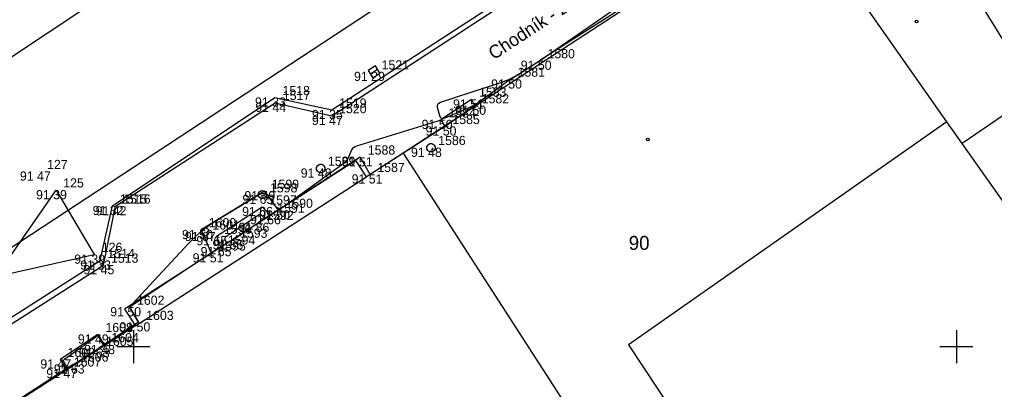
# Model space of a CAD drawing. Extents: x -711081 to -709338, y -1025122 to -1024092.
# Drawn here: x -710928.46 to -710898.84, y -1025026.31 to -1025015.05 of the extents above; entities that cross this region are included whole.
import ezdxf

# ---------------------------------------------------------------- set-up
doc = ezdxf.new("R2010")
doc.units = 0
for name, color, linetype in [('Ex_Minor Contours', 7, 'Continuous'), ('Z_betonova_konstrukce', 7, 'Continuous'), ('Z_body', 7, 'Continuous'), ('Z_body_cisla', 7, 'Continuous'), ('Z_body_vysky_redukovane', 7, 'Continuous'), ('Z_budova', 7, 'Continuous'), ('Z_hektometricka_sit', 7, 'Continuous'), ('Z_katastr_cisla_stavebni', 7, 'Continuous'), ('Z_katastr_hranice', 7, 'Continuous'), ('Z_katastr_vnitrni_kresba', 7, 'Continuous'), ('Z_katastr_znacky_budov', 7, 'Continuous'), ('Z_komunikace', 7, 'Continuous'), ('Z_komunikace_osa', 7, 'Continuous'), ('Z_obruba', 7, 'Continuous'), ('Z_popisy', 7, 'Continuous'), ('Z_site_kanalizace_znaky', 7, 'Continuous'), ('Z_site_vodovod_znaky', 7, 'Continuous'), ('Z_sloupek_drevenny', 7, 'Continuous'), ('Z_vdz12_plna', 7, 'Continuous'), ('Z_vstupy', 7, 'Continuous')]:
    doc.layers.add(name, color=color, linetype=linetype)

# ---------------------------------------------------------------- blocks, each defined once
blk = doc.blocks.new('POINT_DISPLAY')
blk.add_line((0, 0), (0, 0))
blk = doc.blocks.new('Z15')
blk.add_circle((0, 0), 0.125)
blk = doc.blocks.new('Z614')
for p, q in [((-0.13, 0.03), (-0.1, 0.08)), ((-0.13, -0.03), (-0.13, 0.03)), ((-0.1, 0.08), (-0.08, 0.1)), ((-0.08, 0.1), (-0.03, 0.13)), ((-0.03, 0.13), (0.03, 0.13)), ((0.03, 0.13), (0.08, 0.1)), ((0.08, 0.1), (0.1, 0.08)), ((0.1, 0.08), (0.13, 0.03)), ((0.13, 0.03), (0.13, -0.03)), ((-0.1, -0.08), (-0.13, -0.03)), ((-0.08, -0.1), (-0.1, -0.08)), ((-0.03, -0.13), (-0.08, -0.1)), ((0.03, -0.13), (-0.03, -0.13)), ((0.08, -0.1), (0.03, -0.13)), ((0.1, -0.08), (0.08, -0.1)), ((0.13, -0.03), (0.1, -0.08))]:
    blk.add_line(p, q)
blk = doc.blocks.new('Z46260')
for p, q in [((0.13, 0.13), (-0.13, 0.13)), ((-0.13, 0.13), (-0.13, -0.13)), ((0.13, 0), (-0.13, 0)), ((0.13, -0.13), (0.13, 0.13)), ((-0.13, -0.13), (0.13, -0.13))]:
    blk.add_line(p, q)

msp = doc.modelspace()

# ---------------------------------------------------------------- linework, layer by layer
at = {"layer": 'Ex_Minor Contours'}
for points in [[(-710913.55, -1025016.87), (-710914.417, -1025017.506), (-710914.53, -1025017.585), (-710914.648, -1025017.656), (-710914.769, -1025017.72), (-710914.895, -1025017.778), (-710915.542, -1025018.05), (-710915.596, -1025018.064), (-710915.639, -1025018.057), (-710915.671, -1025018.027), (-710915.693, -1025017.976), (-710915.758, -1025017.729), (-710915.764, -1025017.672), (-710915.751, -1025017.626), (-710915.72, -1025017.59), (-710915.668, -1025017.565), (-710913.803, -1025016.953), (-710913.678, -1025016.908), (-710913.557, -1025016.855), (-710913.439, -1025016.795), (-710913.325, -1025016.728), (-710912.875, -1025016.443), (-710912.763, -1025016.371), (-710912.652, -1025016.298), (-710912.541, -1025016.224), (-710912.431, -1025016.148), (-710906.311, -1025011.912)], [(-710924.84, -1025024.26), (-710925.05, -1025023.915), (-710925.075, -1025023.859), (-710925.08, -1025023.804), (-710925.064, -1025023.752), (-710925.028, -1025023.701), (-710923.322, -1025021.862), (-710923.125, -1025021.663), (-710922.916, -1025021.48), (-710922.694, -1025021.311), (-710922.461, -1025021.157), (-710921.176, -1025020.37), (-710921.103, -1025020.338), (-710921.035, -1025020.336), (-710920.974, -1025020.363), (-710920.918, -1025020.42), (-710920.706, -1025020.707), (-710920.651, -1025020.763), (-710920.59, -1025020.788), (-710920.525, -1025020.783), (-710920.455, -1025020.746), (-710918.605, -1025019.421), (-710918.56, -1025019.385), (-710918.522, -1025019.344), (-710918.49, -1025019.297), (-710918.464, -1025019.246), (-710918.371, -1025019.032), (-710918.344, -1025018.983), (-710918.309, -1025018.943), (-710918.265, -1025018.912), (-710918.214, -1025018.891), (-710915.716, -1025018.117), (-710915.689, -1025018.113), (-710915.666, -1025018.117), (-710915.647, -1025018.129), (-710915.63, -1025018.15), (-710915.54, -1025018.3)], [(-710921.008, -1025021.104), (-710921.106, -1025021), (-710921.123, -1025020.987), (-710921.141, -1025020.981), (-710921.16, -1025020.983), (-710921.179, -1025020.992), (-710921.777, -1025021.384), (-710921.824, -1025021.414), (-710921.87, -1025021.445), (-710921.916, -1025021.477), (-710921.962, -1025021.509), (-710922.199, -1025021.675), (-710922.214, -1025021.688), (-710922.222, -1025021.704), (-710922.224, -1025021.722), (-710922.219, -1025021.741), (-710922.17, -1025021.865)], [(-710926.997, -1025025.654), (-710927.107, -1025025.477), (-710927.119, -1025025.449), (-710927.12, -1025025.423), (-710927.109, -1025025.399), (-710927.087, -1025025.378), (-710926.145, -1025024.704), (-710926.132, -1025024.695), (-710926.119, -1025024.686), (-710926.091, -1025024.669), (-710926.085, -1025024.666), (-710926.079, -1025024.666), (-710926.074, -1025024.669), (-710926.07, -1025024.674), (-710925.911, -1025024.963)]]:
    msp.add_lwpolyline(points, dxfattribs=at)
at = {"layer": 'Z_betonova_konstrukce'}
for p, q in [((-710914.73, -1025017.48), (-710915.66, -1025018.1)), ((-710914.73, -1025017.48), (-710914.64, -1025017.67)), ((-710915.66, -1025018.1), (-710915.54, -1025018.3)), ((-710921.02, -1025020.27), (-710922.94, -1025021.45)), ((-710921.02, -1025020.27), (-710920.6, -1025020.85)), ((-710922.48, -1025021.64), (-710921.09, -1025020.75)), ((-710921.09, -1025020.75), (-710920.85, -1025021)), ((-710922.94, -1025021.45), (-710922.64, -1025022.16)), ((-710922.48, -1025021.64), (-710922.35, -1025021.97)), ((-710926.08, -1025024.63), (-710927.22, -1025025.39)), ((-710926.08, -1025024.63), (-710925.89, -1025024.95)), ((-710927.22, -1025025.39), (-710927.04, -1025025.68))]:
    msp.add_line(p, q, dxfattribs=at)
at = {"layer": 'Z_budova'}
for p, q in [((-710905.76, -1025011.86), (-710912.65, -1025016.3)), ((-710913.55, -1025016.87), (-710914.64, -1025017.67)), ((-710915.54, -1025018.3), (-710917.81, -1025019.76)), ((-710918.11, -1025019.24), (-710920.6, -1025020.85)), ((-710917.81, -1025019.76), (-710918.11, -1025019.24)), ((-710920.6, -1025020.85), (-710920.85, -1025021)), ((-710920.85, -1025021), (-710921.2, -1025021.23)), ((-710921.99, -1025021.76), (-710922.35, -1025021.97)), ((-710922.35, -1025021.97), (-710922.64, -1025022.16)), ((-710922.64, -1025022.16), (-710925.12, -1025023.8)), ((-710925.12, -1025023.8), (-710924.84, -1025024.26)), ((-710924.84, -1025024.26), (-710925.89, -1025024.95)), ((-710925.89, -1025024.95), (-710926.05, -1025025.05)), ((-710926.81, -1025025.54), (-710927.04, -1025025.68)), ((-710927.04, -1025025.68), (-710932.51, -1025029.22))]:
    msp.add_line(p, q, dxfattribs=at)
at = {"layer": 'Z_hektometricka_sit'}
for p, q in [((-710925, -1025024.5), (-710925, -1025025.5)), ((-710900, -1025024.5), (-710900, -1025025.5)), ((-710925.5, -1025025), (-710924.5, -1025025)), ((-710900.5, -1025025), (-710899.5, -1025025))]:
    msp.add_line(p, q, dxfattribs=at)
at = {"layer": 'Z_katastr_hranice'}
for p, q in [((-710931.09, -1025023.55), (-710903.23, -1025005.21)), ((-710905.02, -1025011.42), (-710916.8, -1025019.12)), ((-710900.29, -1025018.16), (-710905.02, -1025011.42)), ((-710899.82, -1025018.82), (-710900.29, -1025018.16)), ((-710896.96, -1025022.89), (-710899.82, -1025018.82)), ((-710916.8, -1025019.12), (-710917.92, -1025019.84)), ((-710916.8, -1025019.12), (-710909.06, -1025031.13)), ((-710918.24, -1025019.34), (-710925.27, -1025023.86)), ((-710917.92, -1025019.84), (-710918.24, -1025019.34)), ((-710925.27, -1025023.86), (-710924.94, -1025024.37)), ((-710924.94, -1025024.37), (-710928.49, -1025026.65))]:
    msp.add_line(p, q, dxfattribs=at)
at = {"layer": 'Z_katastr_vnitrni_kresba'}
for p, q in [((-710902.33, -1025009.61), (-710897.59, -1025017.29)), ((-710897.59, -1025017.29), (-710899.82, -1025018.82)), ((-710900.29, -1025018.16), (-710909.96, -1025024.95)), ((-710924.94, -1025024.37), (-710917.92, -1025019.84)), ((-710909.96, -1025024.95), (-710906.68, -1025029.88))]:
    msp.add_line(p, q, dxfattribs=at)
at = {"layer": 'Z_katastr_znacky_budov'}
for centre in [(-710901.212, -1025015.11), (-710909.372, -1025018.7)]:
    msp.add_circle(centre, 0.0437, dxfattribs=at)
at = {"layer": 'Z_komunikace'}
for p, q in [((-710918.97, -1025017.8), (-710909.31, -1025011.5)), ((-710925.63, -1025020.72), (-710920.7, -1025017.42)), ((-710920.7, -1025017.42), (-710918.97, -1025017.8)), ((-710926.01, -1025022.38), (-710925.63, -1025020.72)), ((-710931.23, -1025025.73), (-710926.01, -1025022.38))]:
    msp.add_line(p, q, dxfattribs=at)
at = {"layer": 'Z_komunikace_osa'}
msp.add_line((-710929.44, -1025016.67), (-710919.86, -1025010.3), dxfattribs=at)
at = {"layer": 'Z_obruba'}
for p, q in [((-710918.97, -1025017.98), (-710909.25, -1025011.64)), ((-710925.54, -1025020.73), (-710920.69, -1025017.58)), ((-710920.69, -1025017.58), (-710918.97, -1025017.98)), ((-710925.91, -1025022.52), (-710925.54, -1025020.73)), ((-710931.13, -1025025.86), (-710925.91, -1025022.52))]:
    msp.add_line(p, q, dxfattribs=at)
at = {"layer": 'Z_vdz12_plna'}
for p, q in [((-710931.07, -1025025.62), (-710927.35, -1025020.24)), ((-710927.35, -1025020.24), (-710926.19, -1025022.2)), ((-710932.45, -1025023.59), (-710926.19, -1025022.2))]:
    msp.add_line(p, q, dxfattribs=at)
at = {"layer": 'Z_vstupy'}
for p, q in [((-710913.55, -1025016.87), (-710912.65, -1025016.3)), ((-710915.54, -1025018.3), (-710914.64, -1025017.67)), ((-710921.99, -1025021.76), (-710921.2, -1025021.23)), ((-710926.81, -1025025.54), (-710926.05, -1025025.05))]:
    msp.add_line(p, q, dxfattribs=at)

# ---------------------------------------------------------------- block references
at = {"layer": 'Z_body'}
for p in [(-710912.65, -1025016.3), (-710917.69, -1025016.64), (-710913.55, -1025016.87), (-710920.7, -1025017.42), (-710920.69, -1025017.58), (-710914.73, -1025017.48), (-710918.97, -1025017.8), (-710914.64, -1025017.67), (-710918.97, -1025017.98), (-710915.66, -1025018.1), (-710915.54, -1025018.3), (-710915.96, -1025018.95), (-710918.11, -1025019.24), (-710927.84, -1025019.67), (-710919.31, -1025019.58), (-710917.81, -1025019.76), (-710927.35, -1025020.24), (-710921.02, -1025020.27), (-710921.08, -1025020.38), (-710925.63, -1025020.72), (-710925.54, -1025020.73), (-710921.09, -1025020.75), (-710920.6, -1025020.85), (-710920.85, -1025021), (-710922.94, -1025021.45), (-710921.2, -1025021.23), (-710922.83, -1025021.51), (-710922.48, -1025021.64), (-710921.99, -1025021.76), (-710922.35, -1025021.97), (-710926.19, -1025022.2), (-710922.64, -1025022.16), (-710926.01, -1025022.38), (-710925.91, -1025022.52), (-710925.12, -1025023.8), (-710924.84, -1025024.26), (-710926.08, -1025024.63), (-710925.89, -1025024.95), (-710926.05, -1025025.05), (-710927.22, -1025025.39), (-710926.81, -1025025.54), (-710927.04, -1025025.68)]:
    msp.add_blockref('POINT_DISPLAY', p, dxfattribs=at)
at = {"layer": 'Z_site_kanalizace_znaky', "rotation": 32.4}
msp.add_blockref('Z46260', (-710917.69, -1025016.64), dxfattribs=at)
at = {"layer": 'Z_site_vodovod_znaky'}
for p in [(-710915.96, -1025018.95), (-710919.31, -1025019.58)]:
    msp.add_blockref('Z614', p, dxfattribs=at)
at = {"layer": 'Z_sloupek_drevenny'}
for p in [(-710921.08, -1025020.38), (-710922.83, -1025021.51)]:
    msp.add_blockref('Z15', p, dxfattribs=at)

# ---------------------------------------------------------------- texts
at = {"layer": 'Z_body_cisla'}
for s, p in [('1580', (-710912.42, -1025016.23)), ('1521', (-710917.46, -1025016.57)), ('1581', (-710913.33, -1025016.79)), ('1518', (-710920.47, -1025017.35)), ('1517', (-710920.46, -1025017.5)), ('1583', (-710914.5, -1025017.4)), ('1582', (-710914.42, -1025017.6)), ('1519', (-710918.75, -1025017.73)), ('1520', (-710918.75, -1025017.9)), ('1584', (-710915.43, -1025018.03)), ('1585', (-710915.31, -1025018.23)), ('1586', (-710915.74, -1025018.87)), ('1588', (-710917.88, -1025019.16)), ('127', (-710927.62, -1025019.6)), ('1589', (-710919.09, -1025019.5)), ('1587', (-710917.59, -1025019.69)), ('125', (-710927.13, -1025020.16)), ('1599', (-710920.8, -1025020.2)), ('1598', (-710920.85, -1025020.31)), ('1515', (-710925.41, -1025020.65)), ('1516', (-710925.31, -1025020.65)), ('1597', (-710920.87, -1025020.68)), ('1590', (-710920.38, -1025020.78)), ('1592', (-710920.97, -1025021.15)), ('1591', (-710920.63, -1025020.93)), ('1600', (-710922.71, -1025021.37)), ('1601', (-710922.6, -1025021.44)), ('1596', (-710922.25, -1025021.57)), ('1593', (-710921.76, -1025021.69)), ('1594', (-710922.13, -1025021.9)), ('126', (-710925.96, -1025022.12)), ('1514', (-710925.79, -1025022.31)), ('1595', (-710922.42, -1025022.08)), ('1513', (-710925.68, -1025022.45)), ('1602', (-710924.89, -1025023.73)), ('1603', (-710924.61, -1025024.19)), ('1608', (-710925.85, -1025024.56)), ('1605', (-710925.83, -1025024.98)), ('1604', (-710925.67, -1025024.87)), ('1609', (-710927, -1025025.32)), ('1607', (-710926.81, -1025025.61)), ('1606', (-710926.59, -1025025.46))]:
    msp.add_text(s, height=0.28, dxfattribs=at).set_placement(p)
at = {"layer": 'Z_body_vysky_redukovane'}
for s, p in [('91 50', (-710913.233, -1025016.58)), ('91 29', (-710918.297, -1025016.92)), ('91 50', (-710914.133, -1025017.15)), ('91 33', (-710921.307, -1025017.7)), ('91 44', (-710921.297, -1025017.86)), ('91 51', (-710915.29, -1025017.76)), ('91 35', (-710919.577, -1025018.08)), ('91 50', (-710915.223, -1025017.95)), ('91 47', (-710919.577, -1025018.26)), ('91 50', (-710916.243, -1025018.38)), ('91 50', (-710916.123, -1025018.58)), ('91 48', (-710916.567, -1025019.23)), ('91 51', (-710918.67, -1025019.52)), ('91 47', (-710928.447, -1025019.95)), ('91 48', (-710919.917, -1025019.86)), ('91 51', (-710918.37, -1025020.04)), ('91 39', (-710927.957, -1025020.52)), ('91 49', (-710921.627, -1025020.55)), ('91 65', (-710921.687, -1025020.66)), ('91 32', (-710926.237, -1025021)), ('91 42', (-710926.147, -1025021.01)), ('91 66', (-710921.697, -1025021.03)), ('91 50', (-710921.183, -1025021.13)), ('91 66', (-710921.457, -1025021.28)), ('91 50', (-710923.523, -1025021.73)), ('91 86', (-710921.807, -1025021.51)), ('91 67', (-710923.437, -1025021.79)), ('91 65', (-710923.087, -1025021.92)), ('91 85', (-710922.597, -1025022.04)), ('91 65', (-710922.957, -1025022.25)), ('91 39', (-710926.797, -1025022.48)), ('91 33', (-710926.617, -1025022.66)), ('91 51', (-710923.2, -1025022.44)), ('91 45', (-710926.517, -1025022.8)), ('91 50', (-710925.703, -1025024.08)), ('91 50', (-710925.423, -1025024.54)), ('91 49', (-710926.687, -1025024.91)), ('91 48', (-710926.497, -1025025.23)), ('91 63', (-710926.657, -1025025.33)), ('91 47', (-710927.827, -1025025.67)), ('91 63', (-710927.417, -1025025.82)), ('91 47', (-710927.647, -1025025.96))]:
    msp.add_text(s, height=0.28, dxfattribs=at).set_placement(p)
at = {"layer": 'Z_katastr_cisla_stavebni'}
msp.add_text('90', height=0.425, dxfattribs=at).set_placement((-710909.953, -1025022.059))
at = {"layer": 'Z_popisy'}
msp.add_text('Chodník - zámk. dlažba', height=0.4, rotation=33.3, dxfattribs=at).set_placement((-710914.05, -1025016.29))

doc.saveas('drawing.dxf')
